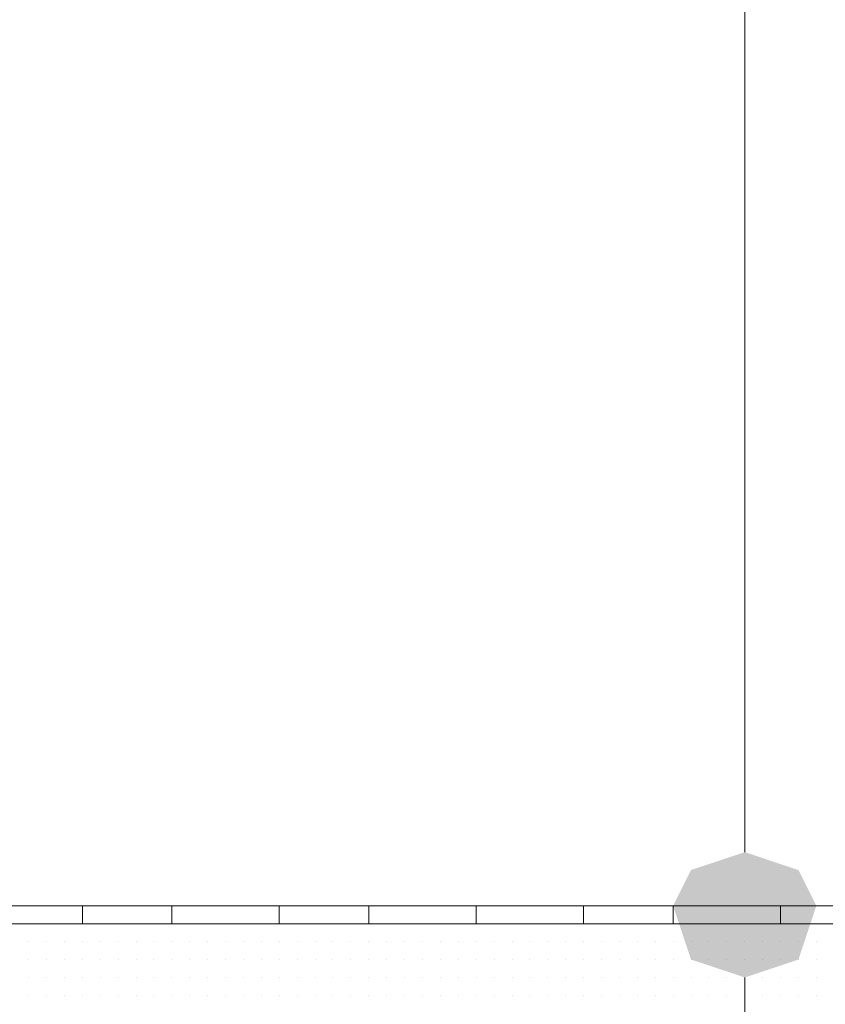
# Model space of a CAD drawing. Header units: metres. Extents: x 5.7 to 89.8, y 4 to 63.5.
# Tile 401 of 475: x 64.633 to 65.067, y 49.805 to 50.334. Entities that reach past the tile are written whole.
import ezdxf

# ---------------------------------------------------------------- set-up
doc = ezdxf.new("R2010")
doc.units = ezdxf.units.M
doc.header["$MEASUREMENT"] = 0
for name, color, linetype in [('PDF17_dim', 7, 'Continuous'), ('PDF17_hatch-borshi', 7, 'Continuous'), ('PDF17_kaff', 7, 'Continuous')]:
    doc.layers.add(name, color=color, linetype=linetype)

msp = doc.modelspace()

# ---------------------------------------------------------------- linework, layer by layer
at = {"layer": 'PDF17_dim', "lineweight": 20}
for points in [[(65.02344, 49.88641), (65.02344, 49.92493), (65.02344, 53.55589), (65.02344, 53.58479)], [(64.95602, 49.85751), (64.96565, 49.85751)], [(65.02344, 49.453), (65.02344, 49.49153), (65.02344, 49.79009), (65.02344, 49.81899)]]:
    msp.add_lwpolyline(points, dxfattribs=at)
at = {"layer": 'PDF17_dim', "transparency": 33554559}
for points in [[(65.02344, 49.88641), (64.99455, 49.87677), (65.02344, 49.85751)], [(65.02344, 49.88641), (65.02344, 49.85751), (65.00418, 49.87677)], [(65.05234, 49.87677), (65.02344, 49.88641), (65.02344, 49.85751)], [(65.0427, 49.87677), (65.02344, 49.85751), (65.02344, 49.88641)], [(64.99455, 49.87677), (65.02344, 49.85751), (64.98492, 49.85751)], [(65.02344, 49.85751), (65.00418, 49.87677), (64.99455, 49.85751)], [(65.02344, 49.85751), (65.06197, 49.85751), (65.05234, 49.87677)], [(65.05234, 49.85751), (65.0427, 49.87677), (65.02344, 49.85751)], [(65.02344, 49.85751), (64.98492, 49.85751), (64.99455, 49.82862)], [(64.99455, 49.85751), (65.00418, 49.82862), (65.02344, 49.85751)], [(64.99455, 49.82862), (65.02344, 49.81899), (65.02344, 49.85751)], [(65.00418, 49.82862), (65.02344, 49.85751), (65.02344, 49.81899)], [(65.02344, 49.81899), (65.05234, 49.82862), (65.02344, 49.85751)], [(65.05234, 49.82862), (65.02344, 49.85751), (65.06197, 49.85751)], [(65.02344, 49.81899), (65.02344, 49.85751), (65.0427, 49.82862)], [(65.02344, 49.85751), (65.0427, 49.82862), (65.05234, 49.85751)]]:
    msp.add_solid(points, dxfattribs=at)
at = {"layer": 'PDF17_hatch-borshi', "lineweight": 18}
for points in [[(64.64782, 49.84788), (64.64782, 49.84788)], [(64.64782, 49.84788), (64.64782, 49.84788)], [(64.64782, 49.84788), (64.64782, 49.84788)], [(64.65746, 49.84788), (64.65746, 49.84788)], [(64.65746, 49.84788), (64.65746, 49.84788)], [(64.66709, 49.84788), (64.66709, 49.84788)], [(64.66709, 49.84788), (64.66709, 49.84788)], [(64.66709, 49.84788), (64.66709, 49.84788)], [(64.67672, 49.84788), (64.67672, 49.84788)], [(64.67672, 49.84788), (64.67672, 49.84788)], [(64.68635, 49.84788), (64.68635, 49.84788)], [(64.69598, 49.84788), (64.69598, 49.84788)], [(64.70561, 49.84788), (64.70561, 49.84788)], [(64.71524, 49.84788), (64.71524, 49.84788)], [(64.71524, 49.84788), (64.71524, 49.84788)], [(64.73451, 49.84788), (64.73451, 49.84788)], [(64.73451, 49.84788), (64.73451, 49.84788)], [(64.74414, 49.84788), (64.74414, 49.84788)], [(64.74414, 49.84788), (64.74414, 49.84788)], [(64.75377, 49.84788), (64.75377, 49.84788)], [(64.7634, 49.84788), (64.7634, 49.84788)], [(64.7634, 49.84788), (64.7634, 49.84788)], [(64.7634, 49.84788), (64.7634, 49.84788)], [(64.77303, 49.84788), (64.77303, 49.84788)], [(64.77303, 49.84788), (64.77303, 49.84788)], [(64.78266, 49.84788), (64.78266, 49.84788)], [(64.80192, 49.84788), (64.80192, 49.84788)], [(64.81156, 49.84788), (64.81156, 49.84788)], [(64.83082, 49.84788), (64.83082, 49.84788)], [(64.84045, 49.84788), (64.84045, 49.84788)], [(64.85008, 49.84788), (64.85008, 49.84788)], [(64.86934, 49.84788), (64.86934, 49.84788)], [(64.86934, 49.84788), (64.86934, 49.84788)], [(64.87897, 49.84788), (64.87897, 49.84788)], [(64.87897, 49.84788), (64.87897, 49.84788)], [(64.87897, 49.84788), (64.87897, 49.84788)], [(64.89824, 49.84788), (64.89824, 49.84788)], [(64.89824, 49.84788), (64.89824, 49.84788)], [(64.9175, 49.84788), (64.9175, 49.84788)], [(64.92713, 49.84788), (64.92713, 49.84788)], [(64.92713, 49.84788), (64.92713, 49.84788)], [(64.94639, 49.84788), (64.94639, 49.84788)], [(64.94639, 49.84788), (64.94639, 49.84788)], [(64.96565, 49.84788), (64.96565, 49.84788)], [(64.96565, 49.84788), (64.96565, 49.84788)], [(64.96565, 49.84788), (64.96565, 49.84788)], [(64.97529, 49.84788), (64.97529, 49.84788)], [(64.97529, 49.84788), (64.97529, 49.84788)], [(64.98492, 49.84788), (64.98492, 49.84788)], [(64.98492, 49.84788), (64.98492, 49.84788)], [(64.98492, 49.84788), (64.98492, 49.84788)], [(64.99455, 49.84788), (64.99455, 49.84788)], [(64.99455, 49.84788), (64.99455, 49.84788)], [(65.00418, 49.84788), (65.00418, 49.84788)], [(65.01381, 49.84788), (65.01381, 49.84788)], [(65.01381, 49.84788), (65.01381, 49.84788)], [(65.02344, 49.84788), (65.02344, 49.84788)], [(65.03307, 49.84788), (65.03307, 49.84788)], [(65.03307, 49.84788), (65.03307, 49.84788)], [(65.05234, 49.84788), (65.05234, 49.84788)], [(65.05234, 49.84788), (65.05234, 49.84788)], [(65.06197, 49.84788), (65.06197, 49.84788)], [(65.06197, 49.84788), (65.06197, 49.84788)], [(64.63819, 49.83825), (64.63819, 49.83825)], [(64.63819, 49.83825), (64.63819, 49.83825)], [(64.63819, 49.83825), (64.63819, 49.83825)], [(64.63819, 49.83825), (64.63819, 49.83825)], [(64.64782, 49.83825), (64.64782, 49.83825)], [(64.64782, 49.83825), (64.64782, 49.83825)], [(64.64782, 49.83825), (64.64782, 49.83825)], [(64.64782, 49.83825), (64.64782, 49.83825)], [(64.65746, 49.83825), (64.65746, 49.83825)], [(64.65746, 49.83825), (64.65746, 49.83825)], [(64.65746, 49.83825), (64.65746, 49.83825)], [(64.66709, 49.83825), (64.66709, 49.83825)], [(64.67672, 49.83825), (64.67672, 49.83825)], [(64.67672, 49.83825), (64.67672, 49.83825)], [(64.67672, 49.83825), (64.67672, 49.83825)], [(64.68635, 49.83825), (64.68635, 49.83825)], [(64.68635, 49.83825), (64.68635, 49.83825)], [(64.68635, 49.83825), (64.68635, 49.83825)], [(64.68635, 49.83825), (64.68635, 49.83825)], [(64.69598, 49.83825), (64.69598, 49.83825)], [(64.69598, 49.83825), (64.69598, 49.83825)], [(64.69598, 49.83825), (64.69598, 49.83825)], [(64.69598, 49.83825), (64.69598, 49.83825)], [(64.70561, 49.83825), (64.70561, 49.83825)], [(64.70561, 49.83825), (64.70561, 49.83825)], [(64.70561, 49.83825), (64.70561, 49.83825)], [(64.71524, 49.83825), (64.71524, 49.83825)], [(64.71524, 49.83825), (64.71524, 49.83825)], [(64.71524, 49.83825), (64.71524, 49.83825)], [(64.72487, 49.83825), (64.72487, 49.83825)], [(64.72487, 49.83825), (64.72487, 49.83825)], [(64.72487, 49.83825), (64.72487, 49.83825)], [(64.73451, 49.83825), (64.73451, 49.83825)], [(64.73451, 49.83825), (64.73451, 49.83825)], [(64.73451, 49.83825), (64.73451, 49.83825)], [(64.74414, 49.83825), (64.74414, 49.83825)], [(64.74414, 49.83825), (64.74414, 49.83825)], [(64.74414, 49.83825), (64.74414, 49.83825)], [(64.75377, 49.83825), (64.75377, 49.83825)], [(64.75377, 49.83825), (64.75377, 49.83825)], [(64.75377, 49.83825), (64.75377, 49.83825)], [(64.75377, 49.83825), (64.75377, 49.83825)], [(64.7634, 49.83825), (64.7634, 49.83825)], [(64.7634, 49.83825), (64.7634, 49.83825)], [(64.7634, 49.83825), (64.7634, 49.83825)], [(64.77303, 49.83825), (64.77303, 49.83825)], [(64.77303, 49.83825), (64.77303, 49.83825)], [(64.77303, 49.83825), (64.77303, 49.83825)], [(64.78266, 49.83825), (64.78266, 49.83825)], [(64.78266, 49.83825), (64.78266, 49.83825)], [(64.79229, 49.83825), (64.79229, 49.83825)], [(64.79229, 49.83825), (64.79229, 49.83825)], [(64.79229, 49.83825), (64.79229, 49.83825)], [(64.80192, 49.83825), (64.80192, 49.83825)], [(64.80192, 49.83825), (64.80192, 49.83825)], [(64.80192, 49.83825), (64.80192, 49.83825)], [(64.81156, 49.83825), (64.81156, 49.83825)], [(64.81156, 49.83825), (64.81156, 49.83825)], [(64.81156, 49.83825), (64.81156, 49.83825)], [(64.81156, 49.83825), (64.81156, 49.83825)], [(64.82119, 49.83825), (64.82119, 49.83825)], [(64.82119, 49.83825), (64.82119, 49.83825)], [(64.82119, 49.83825), (64.82119, 49.83825)], [(64.82119, 49.83825), (64.82119, 49.83825)], [(64.83082, 49.83825), (64.83082, 49.83825)], [(64.83082, 49.83825), (64.83082, 49.83825)], [(64.83082, 49.83825), (64.83082, 49.83825)], [(64.84045, 49.83825), (64.84045, 49.83825)], [(64.84045, 49.83825), (64.84045, 49.83825)], [(64.84045, 49.83825), (64.84045, 49.83825)], [(64.84045, 49.83825), (64.84045, 49.83825)], [(64.84045, 49.83825), (64.84045, 49.83825)], [(64.85008, 49.83825), (64.85008, 49.83825)], [(64.85008, 49.83825), (64.85008, 49.83825)], [(64.85008, 49.83825), (64.85008, 49.83825)], [(64.85971, 49.83825), (64.85971, 49.83825)], [(64.85971, 49.83825), (64.85971, 49.83825)], [(64.85971, 49.83825), (64.85971, 49.83825)], [(64.85971, 49.83825), (64.85971, 49.83825)], [(64.86934, 49.83825), (64.86934, 49.83825)], [(64.86934, 49.83825), (64.86934, 49.83825)], [(64.86934, 49.83825), (64.86934, 49.83825)], [(64.87897, 49.83825), (64.87897, 49.83825)], [(64.87897, 49.83825), (64.87897, 49.83825)], [(64.8886, 49.83825), (64.8886, 49.83825)], [(64.8886, 49.83825), (64.8886, 49.83825)], [(64.8886, 49.83825), (64.8886, 49.83825)], [(64.89824, 49.83825), (64.89824, 49.83825)], [(64.89824, 49.83825), (64.89824, 49.83825)], [(64.89824, 49.83825), (64.89824, 49.83825)], [(64.89824, 49.83825), (64.89824, 49.83825)], [(64.90787, 49.83825), (64.90787, 49.83825)], [(64.90787, 49.83825), (64.90787, 49.83825)], [(64.90787, 49.83825), (64.90787, 49.83825)], [(64.90787, 49.83825), (64.90787, 49.83825)], [(64.9175, 49.83825), (64.9175, 49.83825)], [(64.9175, 49.83825), (64.9175, 49.83825)], [(64.92713, 49.83825), (64.92713, 49.83825)], [(64.92713, 49.83825), (64.92713, 49.83825)], [(64.92713, 49.83825), (64.92713, 49.83825)], [(64.92713, 49.83825), (64.92713, 49.83825)], [(64.93676, 49.83825), (64.93676, 49.83825)], [(64.93676, 49.83825), (64.93676, 49.83825)], [(64.93676, 49.83825), (64.93676, 49.83825)], [(64.94639, 49.83825), (64.94639, 49.83825)], [(64.94639, 49.83825), (64.94639, 49.83825)], [(64.94639, 49.83825), (64.94639, 49.83825)], [(64.94639, 49.83825), (64.94639, 49.83825)], [(64.95602, 49.83825), (64.95602, 49.83825)], [(64.95602, 49.83825), (64.95602, 49.83825)], [(64.95602, 49.83825), (64.95602, 49.83825)], [(64.95602, 49.83825), (64.95602, 49.83825)], [(64.96565, 49.83825), (64.96565, 49.83825)], [(64.96565, 49.83825), (64.96565, 49.83825)], [(64.96565, 49.83825), (64.96565, 49.83825)], [(64.96565, 49.83825), (64.96565, 49.83825)], [(64.97529, 49.83825), (64.97529, 49.83825)], [(64.97529, 49.83825), (64.97529, 49.83825)], [(64.97529, 49.83825), (64.97529, 49.83825)], [(64.98492, 49.83825), (64.98492, 49.83825)], [(64.99455, 49.83825), (64.99455, 49.83825)], [(64.99455, 49.83825), (64.99455, 49.83825)], [(65.00418, 49.83825), (65.00418, 49.83825)], [(65.00418, 49.83825), (65.00418, 49.83825)], [(65.01381, 49.83825), (65.01381, 49.83825)], [(65.01381, 49.83825), (65.01381, 49.83825)], [(65.01381, 49.83825), (65.01381, 49.83825)], [(65.01381, 49.83825), (65.01381, 49.83825)], [(65.02344, 49.83825), (65.02344, 49.83825)], [(65.02344, 49.83825), (65.02344, 49.83825)], [(65.02344, 49.83825), (65.02344, 49.83825)], [(65.03307, 49.83825), (65.03307, 49.83825)], [(65.03307, 49.83825), (65.03307, 49.83825)], [(65.03307, 49.83825), (65.03307, 49.83825)], [(65.03307, 49.83825), (65.03307, 49.83825)], [(65.0427, 49.83825), (65.0427, 49.83825)], [(65.0427, 49.83825), (65.0427, 49.83825)], [(65.0427, 49.83825), (65.0427, 49.83825)], [(65.0427, 49.83825), (65.0427, 49.83825)], [(65.05234, 49.83825), (65.05234, 49.83825)], [(65.05234, 49.83825), (65.05234, 49.83825)], [(65.05234, 49.83825), (65.05234, 49.83825)], [(65.06197, 49.83825), (65.06197, 49.83825)], [(65.06197, 49.83825), (65.06197, 49.83825)], [(65.06197, 49.83825), (65.06197, 49.83825)], [(65.06197, 49.83825), (65.06197, 49.83825)], [(64.63819, 49.82862), (64.63819, 49.82862)], [(64.63819, 49.82862), (64.63819, 49.82862)], [(64.63819, 49.82862), (64.63819, 49.82862)], [(64.63819, 49.82862), (64.63819, 49.82862)], [(64.64782, 49.82862), (64.64782, 49.82862)], [(64.64782, 49.82862), (64.64782, 49.82862)], [(64.64782, 49.82862), (64.64782, 49.82862)], [(64.65746, 49.82862), (64.65746, 49.82862)], [(64.65746, 49.82862), (64.65746, 49.82862)], [(64.65746, 49.82862), (64.65746, 49.82862)], [(64.66709, 49.82862), (64.66709, 49.82862)], [(64.66709, 49.82862), (64.66709, 49.82862)], [(64.66709, 49.82862), (64.66709, 49.82862)], [(64.66709, 49.82862), (64.66709, 49.82862)], [(64.67672, 49.82862), (64.67672, 49.82862)], [(64.67672, 49.82862), (64.67672, 49.82862)], [(64.68635, 49.82862), (64.68635, 49.82862)], [(64.68635, 49.82862), (64.68635, 49.82862)], [(64.68635, 49.82862), (64.68635, 49.82862)], [(64.68635, 49.82862), (64.68635, 49.82862)], [(64.69598, 49.82862), (64.69598, 49.82862)], [(64.70561, 49.82862), (64.70561, 49.82862)], [(64.70561, 49.82862), (64.70561, 49.82862)], [(64.70561, 49.82862), (64.70561, 49.82862)], [(64.71524, 49.82862), (64.71524, 49.82862)], [(64.71524, 49.82862), (64.71524, 49.82862)], [(64.72487, 49.82862), (64.72487, 49.82862)], [(64.72487, 49.82862), (64.72487, 49.82862)], [(64.72487, 49.82862), (64.72487, 49.82862)], [(64.73451, 49.82862), (64.73451, 49.82862)], [(64.73451, 49.82862), (64.73451, 49.82862)], [(64.73451, 49.82862), (64.73451, 49.82862)], [(64.74414, 49.82862), (64.74414, 49.82862)], [(64.74414, 49.82862), (64.74414, 49.82862)], [(64.74414, 49.82862), (64.74414, 49.82862)], [(64.75377, 49.82862), (64.75377, 49.82862)], [(64.75377, 49.82862), (64.75377, 49.82862)], [(64.75377, 49.82862), (64.75377, 49.82862)], [(64.75377, 49.82862), (64.75377, 49.82862)], [(64.7634, 49.82862), (64.7634, 49.82862)], [(64.7634, 49.82862), (64.7634, 49.82862)], [(64.7634, 49.82862), (64.7634, 49.82862)], [(64.77303, 49.82862), (64.77303, 49.82862)], [(64.77303, 49.82862), (64.77303, 49.82862)], [(64.77303, 49.82862), (64.77303, 49.82862)], [(64.77303, 49.82862), (64.77303, 49.82862)], [(64.78266, 49.82862), (64.78266, 49.82862)], [(64.78266, 49.82862), (64.78266, 49.82862)], [(64.78266, 49.82862), (64.78266, 49.82862)], [(64.79229, 49.82862), (64.79229, 49.82862)], [(64.79229, 49.82862), (64.79229, 49.82862)], [(64.80192, 49.82862), (64.80192, 49.82862)], [(64.80192, 49.82862), (64.80192, 49.82862)], [(64.81156, 49.82862), (64.81156, 49.82862)], [(64.81156, 49.82862), (64.81156, 49.82862)], [(64.82119, 49.82862), (64.82119, 49.82862)], [(64.82119, 49.82862), (64.82119, 49.82862)], [(64.82119, 49.82862), (64.82119, 49.82862)], [(64.83082, 49.82862), (64.83082, 49.82862)], [(64.83082, 49.82862), (64.83082, 49.82862)], [(64.83082, 49.82862), (64.83082, 49.82862)], [(64.83082, 49.82862), (64.83082, 49.82862)], [(64.84045, 49.82862), (64.84045, 49.82862)], [(64.84045, 49.82862), (64.84045, 49.82862)], [(64.84045, 49.82862), (64.84045, 49.82862)], [(64.84045, 49.82862), (64.84045, 49.82862)], [(64.85008, 49.82862), (64.85008, 49.82862)], [(64.85008, 49.82862), (64.85008, 49.82862)], [(64.85008, 49.82862), (64.85008, 49.82862)], [(64.85008, 49.82862), (64.85008, 49.82862)], [(64.85971, 49.82862), (64.85971, 49.82862)], [(64.85971, 49.82862), (64.85971, 49.82862)], [(64.85971, 49.82862), (64.85971, 49.82862)], [(64.86934, 49.82862), (64.86934, 49.82862)], [(64.86934, 49.82862), (64.86934, 49.82862)], [(64.86934, 49.82862), (64.86934, 49.82862)], [(64.86934, 49.82862), (64.86934, 49.82862)], [(64.87897, 49.82862), (64.87897, 49.82862)], [(64.87897, 49.82862), (64.87897, 49.82862)], [(64.87897, 49.82862), (64.87897, 49.82862)], [(64.8886, 49.82862), (64.8886, 49.82862)], [(64.8886, 49.82862), (64.8886, 49.82862)], [(64.8886, 49.82862), (64.8886, 49.82862)], [(64.89824, 49.82862), (64.89824, 49.82862)], [(64.89824, 49.82862), (64.89824, 49.82862)], [(64.89824, 49.82862), (64.89824, 49.82862)], [(64.89824, 49.82862), (64.89824, 49.82862)], [(64.90787, 49.82862), (64.90787, 49.82862)], [(64.9175, 49.82862), (64.9175, 49.82862)], [(64.9175, 49.82862), (64.9175, 49.82862)], [(64.9175, 49.82862), (64.9175, 49.82862)], [(64.92713, 49.82862), (64.92713, 49.82862)], [(64.92713, 49.82862), (64.92713, 49.82862)], [(64.92713, 49.82862), (64.92713, 49.82862)], [(64.93676, 49.82862), (64.93676, 49.82862)], [(64.93676, 49.82862), (64.93676, 49.82862)], [(64.93676, 49.82862), (64.93676, 49.82862)], [(64.93676, 49.82862), (64.93676, 49.82862)], [(64.94639, 49.82862), (64.94639, 49.82862)], [(64.94639, 49.82862), (64.94639, 49.82862)], [(64.94639, 49.82862), (64.94639, 49.82862)], [(64.95602, 49.82862), (64.95602, 49.82862)], [(64.95602, 49.82862), (64.95602, 49.82862)], [(64.95602, 49.82862), (64.95602, 49.82862)], [(64.96565, 49.82862), (64.96565, 49.82862)], [(64.96565, 49.82862), (64.96565, 49.82862)], [(64.96565, 49.82862), (64.96565, 49.82862)], [(64.96565, 49.82862), (64.96565, 49.82862)], [(64.97529, 49.82862), (64.97529, 49.82862)], [(64.97529, 49.82862), (64.97529, 49.82862)], [(64.97529, 49.82862), (64.97529, 49.82862)], [(64.98492, 49.82862), (64.98492, 49.82862)], [(64.98492, 49.82862), (64.98492, 49.82862)], [(64.98492, 49.82862), (64.98492, 49.82862)], [(64.98492, 49.82862), (64.98492, 49.82862)], [(64.99455, 49.82862), (64.99455, 49.82862)], [(64.99455, 49.82862), (64.99455, 49.82862)], [(64.99455, 49.82862), (64.99455, 49.82862)], [(65.00418, 49.82862), (65.00418, 49.82862)], [(65.00418, 49.82862), (65.00418, 49.82862)], [(65.00418, 49.82862), (65.00418, 49.82862)], [(65.01381, 49.82862), (65.01381, 49.82862)], [(65.02344, 49.82862), (65.02344, 49.82862)], [(65.02344, 49.82862), (65.02344, 49.82862)], [(65.03307, 49.82862), (65.03307, 49.82862)], [(65.03307, 49.82862), (65.03307, 49.82862)], [(65.03307, 49.82862), (65.03307, 49.82862)], [(65.0427, 49.82862), (65.0427, 49.82862)], [(65.0427, 49.82862), (65.0427, 49.82862)], [(65.0427, 49.82862), (65.0427, 49.82862)], [(65.05234, 49.82862), (65.05234, 49.82862)], [(65.05234, 49.82862), (65.05234, 49.82862)], [(65.05234, 49.82862), (65.05234, 49.82862)], [(65.05234, 49.82862), (65.05234, 49.82862)], [(65.06197, 49.82862), (65.06197, 49.82862)], [(65.06197, 49.82862), (65.06197, 49.82862)], [(65.06197, 49.82862), (65.06197, 49.82862)], [(64.63819, 49.81899), (64.63819, 49.81899)], [(64.63819, 49.81899), (64.63819, 49.81899)], [(64.64782, 49.81899), (64.64782, 49.81899)], [(64.64782, 49.81899), (64.64782, 49.81899)], [(64.64782, 49.81899), (64.64782, 49.81899)], [(64.64782, 49.81899), (64.64782, 49.81899)], [(64.65746, 49.81899), (64.65746, 49.81899)], [(64.65746, 49.81899), (64.65746, 49.81899)], [(64.65746, 49.81899), (64.65746, 49.81899)], [(64.65746, 49.81899), (64.65746, 49.81899)], [(64.65746, 49.81899), (64.65746, 49.81899)], [(64.66709, 49.81899), (64.66709, 49.81899)], [(64.66709, 49.81899), (64.66709, 49.81899)], [(64.66709, 49.81899), (64.66709, 49.81899)], [(64.66709, 49.81899), (64.66709, 49.81899)], [(64.67672, 49.81899), (64.67672, 49.81899)], [(64.67672, 49.81899), (64.67672, 49.81899)], [(64.67672, 49.81899), (64.67672, 49.81899)], [(64.67672, 49.81899), (64.67672, 49.81899)], [(64.67672, 49.81899), (64.67672, 49.81899)], [(64.68635, 49.81899), (64.68635, 49.81899)], [(64.68635, 49.81899), (64.68635, 49.81899)], [(64.68635, 49.81899), (64.68635, 49.81899)], [(64.68635, 49.81899), (64.68635, 49.81899)], [(64.69598, 49.81899), (64.69598, 49.81899)], [(64.69598, 49.81899), (64.69598, 49.81899)], [(64.69598, 49.81899), (64.69598, 49.81899)], [(64.69598, 49.81899), (64.69598, 49.81899)], [(64.70561, 49.81899), (64.70561, 49.81899)], [(64.70561, 49.81899), (64.70561, 49.81899)], [(64.70561, 49.81899), (64.70561, 49.81899)], [(64.71524, 49.81899), (64.71524, 49.81899)], [(64.71524, 49.81899), (64.71524, 49.81899)], [(64.71524, 49.81899), (64.71524, 49.81899)], [(64.72487, 49.81899), (64.72487, 49.81899)], [(64.72487, 49.81899), (64.72487, 49.81899)], [(64.72487, 49.81899), (64.72487, 49.81899)], [(64.73451, 49.81899), (64.73451, 49.81899)], [(64.73451, 49.81899), (64.73451, 49.81899)], [(64.73451, 49.81899), (64.73451, 49.81899)], [(64.74414, 49.81899), (64.74414, 49.81899)], [(64.74414, 49.81899), (64.74414, 49.81899)], [(64.74414, 49.81899), (64.74414, 49.81899)], [(64.74414, 49.81899), (64.74414, 49.81899)], [(64.75377, 49.81899), (64.75377, 49.81899)], [(64.75377, 49.81899), (64.75377, 49.81899)], [(64.75377, 49.81899), (64.75377, 49.81899)], [(64.75377, 49.81899), (64.75377, 49.81899)], [(64.7634, 49.81899), (64.7634, 49.81899)], [(64.7634, 49.81899), (64.7634, 49.81899)], [(64.7634, 49.81899), (64.7634, 49.81899)], [(64.7634, 49.81899), (64.7634, 49.81899)], [(64.77303, 49.81899), (64.77303, 49.81899)], [(64.77303, 49.81899), (64.77303, 49.81899)], [(64.77303, 49.81899), (64.77303, 49.81899)], [(64.78266, 49.81899), (64.78266, 49.81899)], [(64.78266, 49.81899), (64.78266, 49.81899)], [(64.78266, 49.81899), (64.78266, 49.81899)], [(64.78266, 49.81899), (64.78266, 49.81899)], [(64.79229, 49.81899), (64.79229, 49.81899)], [(64.79229, 49.81899), (64.79229, 49.81899)], [(64.79229, 49.81899), (64.79229, 49.81899)], [(64.79229, 49.81899), (64.79229, 49.81899)], [(64.80192, 49.81899), (64.80192, 49.81899)], [(64.80192, 49.81899), (64.80192, 49.81899)], [(64.80192, 49.81899), (64.80192, 49.81899)], [(64.80192, 49.81899), (64.80192, 49.81899)], [(64.81156, 49.81899), (64.81156, 49.81899)], [(64.81156, 49.81899), (64.81156, 49.81899)], [(64.81156, 49.81899), (64.81156, 49.81899)], [(64.82119, 49.81899), (64.82119, 49.81899)], [(64.82119, 49.81899), (64.82119, 49.81899)], [(64.82119, 49.81899), (64.82119, 49.81899)], [(64.83082, 49.81899), (64.83082, 49.81899)], [(64.83082, 49.81899), (64.83082, 49.81899)], [(64.83082, 49.81899), (64.83082, 49.81899)], [(64.84045, 49.81899), (64.84045, 49.81899)], [(64.84045, 49.81899), (64.84045, 49.81899)], [(64.84045, 49.81899), (64.84045, 49.81899)], [(64.85008, 49.81899), (64.85008, 49.81899)], [(64.85008, 49.81899), (64.85008, 49.81899)], [(64.85008, 49.81899), (64.85008, 49.81899)], [(64.85971, 49.81899), (64.85971, 49.81899)], [(64.85971, 49.81899), (64.85971, 49.81899)], [(64.85971, 49.81899), (64.85971, 49.81899)], [(64.85971, 49.81899), (64.85971, 49.81899)], [(64.85971, 49.81899), (64.85971, 49.81899)], [(64.86934, 49.81899), (64.86934, 49.81899)], [(64.86934, 49.81899), (64.86934, 49.81899)], [(64.86934, 49.81899), (64.86934, 49.81899)], [(64.86934, 49.81899), (64.86934, 49.81899)], [(64.86934, 49.81899), (64.86934, 49.81899)], [(64.87897, 49.81899), (64.87897, 49.81899)], [(64.87897, 49.81899), (64.87897, 49.81899)], [(64.87897, 49.81899), (64.87897, 49.81899)], [(64.8886, 49.81899), (64.8886, 49.81899)], [(64.8886, 49.81899), (64.8886, 49.81899)], [(64.8886, 49.81899), (64.8886, 49.81899)], [(64.8886, 49.81899), (64.8886, 49.81899)], [(64.89824, 49.81899), (64.89824, 49.81899)], [(64.89824, 49.81899), (64.89824, 49.81899)], [(64.89824, 49.81899), (64.89824, 49.81899)], [(64.89824, 49.81899), (64.89824, 49.81899)], [(64.90787, 49.81899), (64.90787, 49.81899)], [(64.90787, 49.81899), (64.90787, 49.81899)], [(64.90787, 49.81899), (64.90787, 49.81899)], [(64.90787, 49.81899), (64.90787, 49.81899)], [(64.9175, 49.81899), (64.9175, 49.81899)], [(64.9175, 49.81899), (64.9175, 49.81899)], [(64.9175, 49.81899), (64.9175, 49.81899)], [(64.9175, 49.81899), (64.9175, 49.81899)], [(64.92713, 49.81899), (64.92713, 49.81899)], [(64.92713, 49.81899), (64.92713, 49.81899)], [(64.92713, 49.81899), (64.92713, 49.81899)], [(64.92713, 49.81899), (64.92713, 49.81899)], [(64.92713, 49.81899), (64.92713, 49.81899)], [(64.92713, 49.81899), (64.92713, 49.81899)], [(64.93676, 49.81899), (64.93676, 49.81899)], [(64.93676, 49.81899), (64.93676, 49.81899)], [(64.93676, 49.81899), (64.93676, 49.81899)], [(64.94639, 49.81899), (64.94639, 49.81899)], [(64.94639, 49.81899), (64.94639, 49.81899)], [(64.94639, 49.81899), (64.94639, 49.81899)], [(64.95602, 49.81899), (64.95602, 49.81899)], [(64.95602, 49.81899), (64.95602, 49.81899)], [(64.95602, 49.81899), (64.95602, 49.81899)], [(64.96565, 49.81899), (64.96565, 49.81899)], [(64.96565, 49.81899), (64.96565, 49.81899)], [(64.96565, 49.81899), (64.96565, 49.81899)], [(64.96565, 49.81899), (64.96565, 49.81899)], [(64.97529, 49.81899), (64.97529, 49.81899)], [(64.97529, 49.81899), (64.97529, 49.81899)], [(64.97529, 49.81899), (64.97529, 49.81899)], [(64.97529, 49.81899), (64.97529, 49.81899)], [(64.98492, 49.81899), (64.98492, 49.81899)], [(64.98492, 49.81899), (64.98492, 49.81899)], [(64.98492, 49.81899), (64.98492, 49.81899)], [(64.98492, 49.81899), (64.98492, 49.81899)], [(64.99455, 49.81899), (64.99455, 49.81899)], [(64.99455, 49.81899), (64.99455, 49.81899)], [(64.99455, 49.81899), (64.99455, 49.81899)], [(64.99455, 49.81899), (64.99455, 49.81899)], [(64.99455, 49.81899), (64.99455, 49.81899)], [(65.00418, 49.81899), (65.00418, 49.81899)], [(65.00418, 49.81899), (65.00418, 49.81899)], [(65.00418, 49.81899), (65.00418, 49.81899)], [(65.01381, 49.81899), (65.01381, 49.81899)], [(65.01381, 49.81899), (65.01381, 49.81899)], [(65.01381, 49.81899), (65.01381, 49.81899)], [(65.01381, 49.81899), (65.01381, 49.81899)], [(65.02344, 49.81899), (65.02344, 49.81899)], [(65.02344, 49.81899), (65.02344, 49.81899)], [(65.02344, 49.81899), (65.02344, 49.81899)], [(65.03307, 49.81899), (65.03307, 49.81899)], [(65.03307, 49.81899), (65.03307, 49.81899)], [(65.03307, 49.81899), (65.03307, 49.81899)], [(65.03307, 49.81899), (65.03307, 49.81899)], [(65.0427, 49.81899), (65.0427, 49.81899)], [(65.0427, 49.81899), (65.0427, 49.81899)], [(65.0427, 49.81899), (65.0427, 49.81899)], [(65.05234, 49.81899), (65.05234, 49.81899)], [(65.05234, 49.81899), (65.05234, 49.81899)], [(65.05234, 49.81899), (65.05234, 49.81899)], [(65.06197, 49.81899), (65.06197, 49.81899)], [(65.06197, 49.81899), (65.06197, 49.81899)], [(65.06197, 49.81899), (65.06197, 49.81899)], [(65.06197, 49.81899), (65.06197, 49.81899)], [(64.63819, 49.80936), (64.63819, 49.80936)], [(64.63819, 49.80936), (64.63819, 49.80936)], [(64.63819, 49.80936), (64.63819, 49.80936)], [(64.63819, 49.80936), (64.63819, 49.80936)], [(64.63819, 49.80936), (64.63819, 49.80936)], [(64.64782, 49.80936), (64.64782, 49.80936)], [(64.64782, 49.80936), (64.64782, 49.80936)], [(64.65746, 49.80936), (64.65746, 49.80936)], [(64.65746, 49.80936), (64.65746, 49.80936)], [(64.66709, 49.80936), (64.66709, 49.80936)], [(64.66709, 49.80936), (64.66709, 49.80936)], [(64.66709, 49.80936), (64.66709, 49.80936)], [(64.67672, 49.80936), (64.67672, 49.80936)], [(64.67672, 49.80936), (64.67672, 49.80936)], [(64.67672, 49.80936), (64.67672, 49.80936)], [(64.68635, 49.80936), (64.68635, 49.80936)], [(64.68635, 49.80936), (64.68635, 49.80936)], [(64.68635, 49.80936), (64.68635, 49.80936)], [(64.68635, 49.80936), (64.68635, 49.80936)], [(64.69598, 49.80936), (64.69598, 49.80936)], [(64.69598, 49.80936), (64.69598, 49.80936)], [(64.69598, 49.80936), (64.69598, 49.80936)], [(64.70561, 49.80936), (64.70561, 49.80936)], [(64.70561, 49.80936), (64.70561, 49.80936)], [(64.70561, 49.80936), (64.70561, 49.80936)], [(64.70561, 49.80936), (64.70561, 49.80936)], [(64.71524, 49.80936), (64.71524, 49.80936)], [(64.71524, 49.80936), (64.71524, 49.80936)], [(64.71524, 49.80936), (64.71524, 49.80936)], [(64.72487, 49.80936), (64.72487, 49.80936)], [(64.72487, 49.80936), (64.72487, 49.80936)], [(64.72487, 49.80936), (64.72487, 49.80936)], [(64.73451, 49.80936), (64.73451, 49.80936)], [(64.73451, 49.80936), (64.73451, 49.80936)], [(64.73451, 49.80936), (64.73451, 49.80936)], [(64.74414, 49.80936), (64.74414, 49.80936)], [(64.74414, 49.80936), (64.74414, 49.80936)], [(64.74414, 49.80936), (64.74414, 49.80936)], [(64.75377, 49.80936), (64.75377, 49.80936)], [(64.75377, 49.80936), (64.75377, 49.80936)], [(64.75377, 49.80936), (64.75377, 49.80936)], [(64.7634, 49.80936), (64.7634, 49.80936)], [(64.7634, 49.80936), (64.7634, 49.80936)], [(64.7634, 49.80936), (64.7634, 49.80936)], [(64.7634, 49.80936), (64.7634, 49.80936)], [(64.77303, 49.80936), (64.77303, 49.80936)], [(64.77303, 49.80936), (64.77303, 49.80936)], [(64.77303, 49.80936), (64.77303, 49.80936)], [(64.78266, 49.80936), (64.78266, 49.80936)], [(64.78266, 49.80936), (64.78266, 49.80936)], [(64.78266, 49.80936), (64.78266, 49.80936)], [(64.79229, 49.80936), (64.79229, 49.80936)], [(64.79229, 49.80936), (64.79229, 49.80936)], [(64.79229, 49.80936), (64.79229, 49.80936)], [(64.80192, 49.80936), (64.80192, 49.80936)], [(64.80192, 49.80936), (64.80192, 49.80936)], [(64.81156, 49.80936), (64.81156, 49.80936)], [(64.81156, 49.80936), (64.81156, 49.80936)], [(64.81156, 49.80936), (64.81156, 49.80936)], [(64.82119, 49.80936), (64.82119, 49.80936)], [(64.82119, 49.80936), (64.82119, 49.80936)], [(64.82119, 49.80936), (64.82119, 49.80936)], [(64.83082, 49.80936), (64.83082, 49.80936)], [(64.83082, 49.80936), (64.83082, 49.80936)], [(64.83082, 49.80936), (64.83082, 49.80936)], [(64.83082, 49.80936), (64.83082, 49.80936)], [(64.84045, 49.80936), (64.84045, 49.80936)], [(64.84045, 49.80936), (64.84045, 49.80936)], [(64.84045, 49.80936), (64.84045, 49.80936)], [(64.84045, 49.80936), (64.84045, 49.80936)], [(64.85008, 49.80936), (64.85008, 49.80936)], [(64.85008, 49.80936), (64.85008, 49.80936)], [(64.85008, 49.80936), (64.85008, 49.80936)], [(64.85008, 49.80936), (64.85008, 49.80936)], [(64.85971, 49.80936), (64.85971, 49.80936)], [(64.85971, 49.80936), (64.85971, 49.80936)], [(64.86934, 49.80936), (64.86934, 49.80936)], [(64.86934, 49.80936), (64.86934, 49.80936)], [(64.86934, 49.80936), (64.86934, 49.80936)], [(64.87897, 49.80936), (64.87897, 49.80936)], [(64.87897, 49.80936), (64.87897, 49.80936)], [(64.8886, 49.80936), (64.8886, 49.80936)], [(64.8886, 49.80936), (64.8886, 49.80936)], [(64.8886, 49.80936), (64.8886, 49.80936)], [(64.89824, 49.80936), (64.89824, 49.80936)], [(64.89824, 49.80936), (64.89824, 49.80936)], [(64.89824, 49.80936), (64.89824, 49.80936)], [(64.89824, 49.80936), (64.89824, 49.80936)], [(64.89824, 49.80936), (64.89824, 49.80936)], [(64.90787, 49.80936), (64.90787, 49.80936)], [(64.90787, 49.80936), (64.90787, 49.80936)], [(64.90787, 49.80936), (64.90787, 49.80936)], [(64.9175, 49.80936), (64.9175, 49.80936)], [(64.9175, 49.80936), (64.9175, 49.80936)], [(64.9175, 49.80936), (64.9175, 49.80936)], [(64.9175, 49.80936), (64.9175, 49.80936)], [(64.92713, 49.80936), (64.92713, 49.80936)], [(64.92713, 49.80936), (64.92713, 49.80936)], [(64.92713, 49.80936), (64.92713, 49.80936)], [(64.92713, 49.80936), (64.92713, 49.80936)], [(64.93676, 49.80936), (64.93676, 49.80936)], [(64.93676, 49.80936), (64.93676, 49.80936)], [(64.93676, 49.80936), (64.93676, 49.80936)], [(64.93676, 49.80936), (64.93676, 49.80936)], [(64.94639, 49.80936), (64.94639, 49.80936)], [(64.94639, 49.80936), (64.94639, 49.80936)], [(64.94639, 49.80936), (64.94639, 49.80936)], [(64.95602, 49.80936), (64.95602, 49.80936)], [(64.95602, 49.80936), (64.95602, 49.80936)], [(64.95602, 49.80936), (64.95602, 49.80936)], [(64.95602, 49.80936), (64.95602, 49.80936)], [(64.95602, 49.80936), (64.95602, 49.80936)], [(64.96565, 49.80936), (64.96565, 49.80936)], [(64.96565, 49.80936), (64.96565, 49.80936)], [(64.96565, 49.80936), (64.96565, 49.80936)], [(64.97529, 49.80936), (64.97529, 49.80936)], [(64.97529, 49.80936), (64.97529, 49.80936)], [(64.98492, 49.80936), (64.98492, 49.80936)], [(64.98492, 49.80936), (64.98492, 49.80936)], [(64.98492, 49.80936), (64.98492, 49.80936)], [(64.99455, 49.80936), (64.99455, 49.80936)], [(64.99455, 49.80936), (64.99455, 49.80936)], [(65.00418, 49.80936), (65.00418, 49.80936)], [(65.00418, 49.80936), (65.00418, 49.80936)], [(65.00418, 49.80936), (65.00418, 49.80936)], [(65.00418, 49.80936), (65.00418, 49.80936)], [(65.01381, 49.80936), (65.01381, 49.80936)], [(65.01381, 49.80936), (65.01381, 49.80936)], [(65.01381, 49.80936), (65.01381, 49.80936)], [(65.02344, 49.80936), (65.02344, 49.80936)], [(65.02344, 49.80936), (65.02344, 49.80936)], [(65.02344, 49.80936), (65.02344, 49.80936)], [(65.02344, 49.80936), (65.02344, 49.80936)], [(65.03307, 49.80936), (65.03307, 49.80936)], [(65.03307, 49.80936), (65.03307, 49.80936)], [(65.03307, 49.80936), (65.03307, 49.80936)], [(65.0427, 49.80936), (65.0427, 49.80936)], [(65.0427, 49.80936), (65.0427, 49.80936)], [(65.0427, 49.80936), (65.0427, 49.80936)], [(65.05234, 49.80936), (65.05234, 49.80936)], [(65.05234, 49.80936), (65.05234, 49.80936)], [(65.05234, 49.80936), (65.05234, 49.80936)], [(65.05234, 49.80936), (65.05234, 49.80936)], [(65.06197, 49.80936), (65.06197, 49.80936)], [(65.06197, 49.80936), (65.06197, 49.80936)], [(65.06197, 49.80936), (65.06197, 49.80936)]]:
    msp.add_lwpolyline(points, dxfattribs=at)
at = {"layer": 'PDF17_kaff', "lineweight": 20}
for points in [[(64.21442, 49.85751), (65.84209, 49.85751), (65.84209, 49.82862)], [(64.66709, 49.85751), (64.66709, 49.84788)], [(64.71524, 49.85751), (64.71524, 49.84788)], [(64.77303, 49.85751), (64.77303, 49.84788)], [(64.82119, 49.85751), (64.82119, 49.84788)], [(64.87897, 49.85751), (64.87897, 49.84788)], [(64.93676, 49.85751), (64.93676, 49.84788)], [(64.98492, 49.85751), (64.98492, 49.84788)], [(65.0427, 49.85751), (65.0427, 49.84788)], [(65.83246, 49.84788), (64.21442, 49.84788)]]:
    msp.add_lwpolyline(points, dxfattribs=at)

doc.saveas('drawing.dxf')
